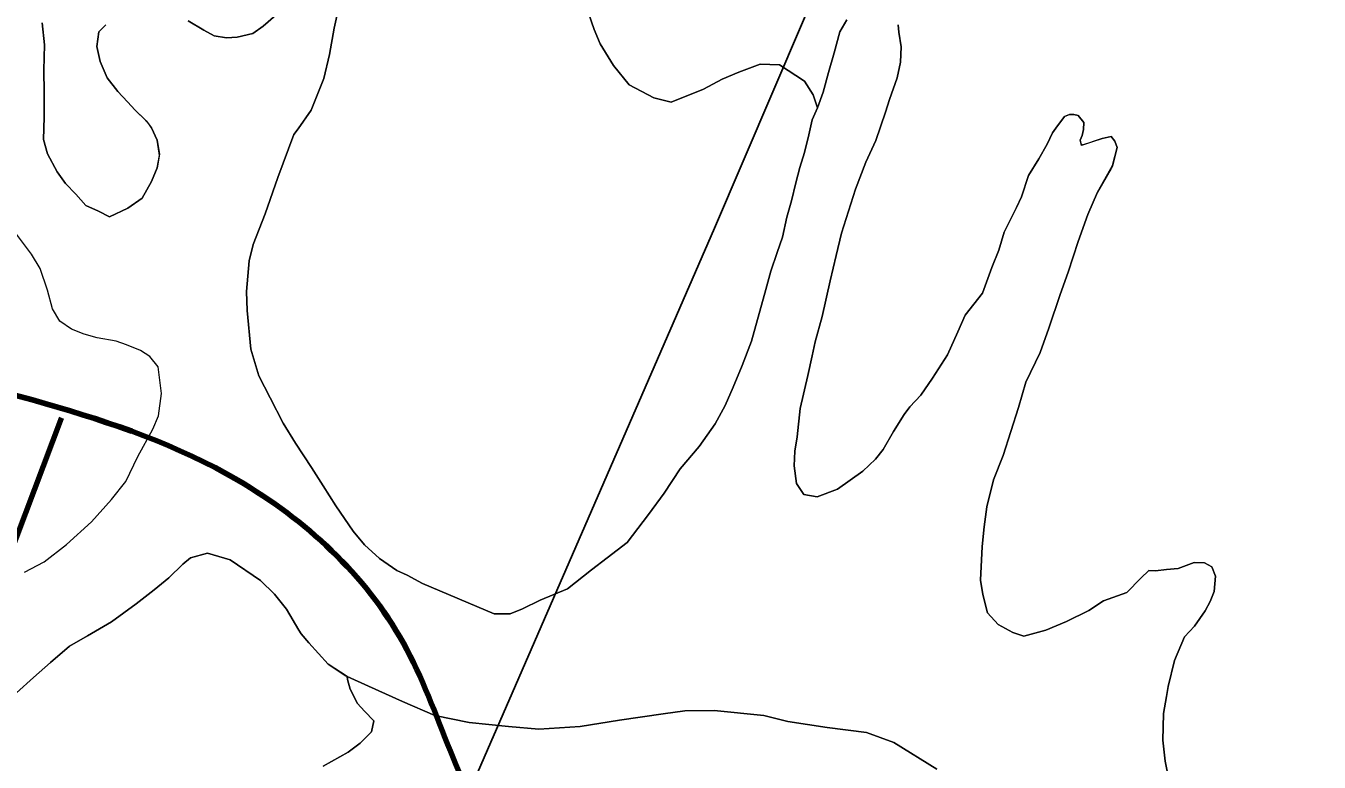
# Model space of a CAD drawing. Extents: x 553962 to 842807, y 8883888 to 9032388.
# Drawn here: x 688111 to 691702, y 8952246 to 8954291 of the extents above; entities that cross this region are included whole.
import ezdxf

# ---------------------------------------------------------------- set-up
doc = ezdxf.new("R2010")
doc.units = 0
doc.header["$LTSCALE"] = 160
for name, color, linetype, lineweight in [('15', 7, 'Continuous', 25), ('27', 7, 'Continuous', 90), ('4', 7, 'Continuous', 13)]:
    doc.layers.add(name, color=color, linetype=linetype, lineweight=lineweight)

msp = doc.modelspace()

# ---------------------------------------------------------------- linework, layer by layer
at = {"layer": '15'}
msp.add_lwpolyline([(686961.1, 8947176.1), (688051.1, 8949196.4), (690022.8, 8953729), (690920.6, 8955829.2)], dxfattribs=at)
at = {"layer": '27'}
msp.add_line((688209.7, 8953202.5), (684981, 8944688.2), dxfattribs=at)
for points in [[(637260.6, 8972975.8), (641524.5, 8971056.2), (652526.1, 8965412.7), (653164.3, 8965062.8), (670790.5, 8953770.1), (686194, 8943929.9), (696283.3, 8937647.1)], [(694874, 8947402.7), (694491.4, 8947729), (693981.6, 8948105.1), (692654.2, 8949437.3), (691811.8, 8950292), (691552.9, 8951277.6), (691093.4, 8951755.3), (689976, 8951721.8), (689441.2, 8951996.3), (689158.9, 8952576.6), (688699.5, 8953029), (687605.5, 8953400.8), (685873.4, 8954400.8), (684752.3, 8955101.5), (681638, 8958243.7), (680641.1, 8959527.7), (679425.4, 8960995.9)]]:
    msp.add_spline(points, degree=3, dxfattribs=at)
at = {"layer": '4'}
for points in [[(688980.6, 8954347.7), (688967, 8954284.7), (688954.3, 8954211.6), (688938, 8954144.9), (688903.2, 8954057.3), (688867.1, 8954005.3), (688855.1, 8953989.2), (688810.3, 8953870.3), (688775, 8953768.8), (688741.6, 8953683.7), (688731.1, 8953638.4), (688723.1, 8953553.7), (688725, 8953500.3), (688735.2, 8953393.4), (688757.9, 8953319), (688788.8, 8953258.3), (688825.6, 8953187.2), (688859.2, 8953131.5)], [(690390, 8954308.2), (690371, 8954274.6), (690355, 8954216.8), (690339.1, 8954161.5), (690324.6, 8954107.5), (690308.6, 8954063.8), (690293.9, 8954029.9), (690284.8, 8953988.4), (690273, 8953939.3), (690260.1, 8953897.9), (690248.4, 8953855.2), (690236.5, 8953804.9), (690223.5, 8953759.7), (690211.4, 8953704.3), (690197.2, 8953661.6), (690178.9, 8953610.2), (690162.8, 8953548.7), (690146.8, 8953492.1), (690125.1, 8953415.5), (690099.9, 8953347.9), (690075, 8953287.9), (690052.8, 8953236.6), (690024.4, 8953185.6), (689980.3, 8953122.5), (689927.4, 8953060.9), (689883.2, 8952992.7), (689839.2, 8952933.3), (689780.6, 8952855.5), (689724.6, 8952813.1), (689681.6, 8952780.3), (689615, 8952726.8), (689539, 8952695.3), (689490, 8952671.6), (689455.2, 8952657.6), (689410.8, 8952657.9), (689212.1, 8952742.3), (689169.8, 8952765.3), (689141.1, 8952777.8), (689092.7, 8952811.2), (689051, 8952849.5), (689019.3, 8952887.4), (688971, 8952957.6), (688936.2, 8953013.3), (688903.7, 8953064), (688859.2, 8953131.5), (688825.6, 8953187.2), (688788.8, 8953258.3), (688757.9, 8953319), (688735.2, 8953393.4), (688725, 8953500.3), (688723.1, 8953553.7), (688731.1, 8953638.4), (688741.6, 8953683.7), (688775, 8953768.8), (688810.3, 8953870.3), (688855.1, 8953989.2), (688867.1, 8954005.3), (688903.2, 8954057.3), (688938, 8954144.9), (688954.3, 8954211.6), (688967, 8954284.7), (688980.6, 8954347.7)], [(688859.2, 8953131.5), (688903.7, 8953064), (688936.2, 8953013.3), (688971, 8952957.6), (689019.3, 8952887.4), (689051, 8952849.5), (689092.7, 8952811.2), (689141.1, 8952777.8), (689169.8, 8952765.3), (689212.1, 8952742.3), (689410.8, 8952657.9), (689455.2, 8952657.6), (689490, 8952671.6), (689539, 8952695.3), (689615, 8952726.8), (689681.6, 8952780.3), (689724.6, 8952813.1), (689780.6, 8952855.5), (689839.2, 8952933.3), (689883.2, 8952992.7), (689927.4, 8953060.9), (689980.3, 8953122.5), (690024.4, 8953185.6), (690052.8, 8953236.6), (690075, 8953287.9), (690099.9, 8953347.9), (690125.1, 8953415.5), (690146.8, 8953492.1), (690162.8, 8953548.7), (690178.9, 8953610.2), (690197.2, 8953661.6), (690211.4, 8953704.3), (690223.5, 8953759.7), (690236.5, 8953804.9), (690248.4, 8953855.2), (690260.1, 8953897.9), (690273, 8953939.3), (690284.8, 8953988.4), (690293.9, 8954029.9), (690308.6, 8954063.8), (690296.4, 8954099.6), (690272.3, 8954137.2), (690202.9, 8954182.8), (690149.7, 8954184.7), (690090.5, 8954162.7), (690044.2, 8954142.8), (689992.5, 8954115.4), (689902.4, 8954079.2), (689854.6, 8954091.1), (689786.1, 8954127.7), (689742.3, 8954181.3), (689705.1, 8954241), (689688.7, 8954280.9), (689664.5, 8954350.2)], [(689664.5, 8954350.2), (689688.7, 8954280.9), (689705.1, 8954241), (689742.3, 8954181.3), (689786.1, 8954127.7), (689854.6, 8954091.1), (689902.4, 8954079.2), (689992.5, 8954115.4), (690044.2, 8954142.8), (690090.5, 8954162.7), (690149.7, 8954184.7), (690202.9, 8954182.8), (690272.3, 8954137.2), (690296.4, 8954099.6), (690308.6, 8954063.8), (690324.6, 8954107.5), (690339.1, 8954161.5), (690355, 8954216.8), (690371, 8954274.6), (690390, 8954308.2)], [(688561.8, 8954305.3), (688605.3, 8954279.7), (688633.9, 8954263.4), (688668, 8954258.4), (688697.2, 8954259.9), (688740.7, 8954269.8), (688769.3, 8954290.4), (688804.6, 8954320.9)], [(688804.6, 8954320.9), (688769.3, 8954290.4), (688740.7, 8954269.8), (688697.2, 8954259.9), (688668, 8954258.4), (688633.9, 8954263.4), (688605.3, 8954279.7), (688561.8, 8954305.3)], [(688155.6, 8954299.3), (688162.3, 8954238.2), (688161.1, 8954168.4), (688161.5, 8954106.3), (688161.6, 8954037.8), (688159.4, 8953975.7), (688170.7, 8953936), (688198.1, 8953885.5), (688221.1, 8953853), (688249.2, 8953824.1), (688277.3, 8953792.6), (688312.2, 8953776.2), (688343.4, 8953761.1), (688393.8, 8953784.7), (688434.1, 8953812.5), (688459.8, 8953858.5), (688475.1, 8953897.3), (688481.4, 8953931.3), (688479.5, 8953949.2), (688475.2, 8953973.4), (688460, 8954008.2), (688453.9, 8954016.1), (688439.3, 8954033.1), (688414.7, 8954056.8), (688392.7, 8954080.4), (688365.8, 8954109.2), (688336.7, 8954147), (688316.8, 8954192.1), (688308.1, 8954234.3), (688313.3, 8954274.7), (688333, 8954294.3)], [(688434.1, 8953812.5), (688393.8, 8953784.7), (688343.4, 8953761.1), (688312.2, 8953776.2), (688277.3, 8953792.6), (688249.2, 8953824.1), (688221.1, 8953853), (688198.1, 8953885.5), (688170.7, 8953936), (688159.4, 8953975.7), (688161.6, 8954037.8), (688161.5, 8954106.3), (688161.1, 8954168.4), (688162.3, 8954238.2), (688155.6, 8954299.3)], [(688333, 8954294.3), (688313.3, 8954274.7), (688308.1, 8954234.3), (688316.8, 8954192.1)], [(690532.8, 8954294.3), (690534.7, 8954273.9), (690540.8, 8954233.1), (690539.3, 8954190), (690530.2, 8954147.2), (690509.1, 8954087.1), (690497.7, 8954051.9), (690470.8, 8953973), (690443.3, 8953913), (690414, 8953837.9), (690375.4, 8953715), (690360.6, 8953653.3), (690344.1, 8953582.9), (690321.6, 8953483.4), (690302.6, 8953413.1), (690293.7, 8953374.1), (690281.6, 8953319.9), (690260.6, 8953228.1), (690252.8, 8953149.7), (690246.3, 8953109.3), (690243.6, 8953068.8), (690250.8, 8953020.3), (690271.2, 8952989.2), (690307.8, 8952982.8), (690364.3, 8953003.7), (690434.6, 8953054.5), (690470.1, 8953087.5)], [(690271.2, 8952989.2), (690250.8, 8953020.3), (690243.6, 8953068.8), (690246.3, 8953109.3), (690252.8, 8953149.7), (690260.6, 8953228.1), (690281.6, 8953319.9), (690293.7, 8953374.1), (690302.6, 8953413.1), (690321.6, 8953483.4), (690344.1, 8953582.9), (690360.6, 8953653.3), (690375.4, 8953715), (690414, 8953837.9), (690443.3, 8953913), (690470.8, 8953973), (690497.7, 8954051.9), (690509.1, 8954087.1), (690530.2, 8954147.2), (690539.3, 8954190), (690540.8, 8954233.1), (690534.7, 8954273.9), (690532.8, 8954294.3)], [(688316.8, 8954192.1), (688336.7, 8954147), (688365.8, 8954109.2), (688392.7, 8954080.4), (688414.7, 8954056.8), (688445, 8954027.5), (688460, 8954008.2), (688475.2, 8953973.4), (688482, 8953934.7), (688475.1, 8953897.3), (688459.8, 8953858.5), (688434.1, 8953812.5)], [(690766, 8952844.9), (690771.7, 8952899.2), (690778.7, 8952954.8), (690797.9, 8953030.3), (690824.4, 8953097.8), (690867.1, 8953230.8), (690887.3, 8953301.1), (690927, 8953383.5), (690951, 8953451.1), (690982.2, 8953545.2), (691004.7, 8953606.6), (691033, 8953691.8), (691059.8, 8953767), (691086.1, 8953829.5), (691128.3, 8953903.1), (691141.2, 8953953.2), (691134.2, 8953971.2), (691124.5, 8953984.2), (691099, 8953978.8), (691041.4, 8953959.1), (691037.9, 8953973.3), (691043.4, 8953987.1), (691047.8, 8954003.4), (691048.5, 8954022.4), (691032.7, 8954042), (691020.1, 8954045), (691008.7, 8954045.4), (690994.5, 8954039.5), (690970.6, 8954007.4), (690961.2, 8953993.8), (690946.2, 8953962.6), (690923.1, 8953921.5), (690894.9, 8953875.6), (690875.1, 8953816.6), (690861.3, 8953786.7), (690827.2, 8953718.1), (690812.7, 8953667.9), (690793.3, 8953620.3), (690766.7, 8953549), (690718.8, 8953487.2), (690698.2, 8953441), (690669.3, 8953377.3), (690627.7, 8953312.8), (690595.6, 8953265.7), (690565.2, 8953232.6), (690549.3, 8953211.6), (690519.7, 8953164.4), (690491.3, 8953114.6), (690470.1, 8953087.5), (690434.6, 8953054.5), (690364.3, 8953003.7), (690307.8, 8952982.8), (690271.2, 8952989.2)], [(690470.1, 8953087.5), (690491.3, 8953114.6), (690519.7, 8953164.4), (690549.3, 8953211.6), (690565.2, 8953232.6), (690595.6, 8953265.7), (690627.7, 8953312.8), (690669.3, 8953377.3), (690698.2, 8953441), (690718.8, 8953487.2), (690766.7, 8953549), (690793.3, 8953620.3), (690812.7, 8953667.9), (690827.2, 8953718.1), (690861.3, 8953786.7), (690875.1, 8953816.6), (690894.9, 8953875.6), (690923.1, 8953921.5), (690946.2, 8953962.6), (690961.2, 8953993.8), (690970.6, 8954007.4), (690994.5, 8954039.5), (691008.7, 8954045.4), (691020.1, 8954045), (691032.7, 8954042), (691048.5, 8954022.4), (691047.8, 8954003.4), (691043.4, 8953987.1), (691037.9, 8953973.3), (691040.1, 8953964.3), (691045, 8953960.3), (691099, 8953978.8), (691124.5, 8953984.2), (691134.2, 8953971.2), (691141.2, 8953953.2), (691128, 8953901.6), (691123.9, 8953895.4), (691086.1, 8953829.5), (691059.8, 8953767), (691033, 8953691.8), (691004.7, 8953606.6), (690982.2, 8953545.2)], [(688107, 8952773.6), (688161.2, 8952802.1), (688223.8, 8952850.7), (688293.3, 8952912.9), (688348.8, 8952975.7), (688388.6, 8953025), (688421.5, 8953094.9), (688463.5, 8953170.8), (688478.8, 8953208.3), (688487.3, 8953270.2), (688478.5, 8953344.1), (688455.4, 8953372.8), (688429.3, 8953388.9), (688390.6, 8953405.5), (688361.7, 8953415.4), (688308.8, 8953424.9), (688272.3, 8953435.1), (688237.3, 8953449), (688205.1, 8953470.4), (688184.7, 8953505.4), (688171.3, 8953556.6), (688150.6, 8953617), (688126.7, 8953657.1), (688081.8, 8953715.8)], [(688107, 8952773.6), (688161.2, 8952802.1), (688223.8, 8952850.7), (688293.3, 8952912.9), (688348.8, 8952975.7), (688388.6, 8953025), (688421.5, 8953094.9), (688463.5, 8953170.8), (688478.8, 8953208.3), (688487.3, 8953270.2), (688478.5, 8953344.1), (688455.4, 8953372.8), (688429.3, 8953388.9), (688390.6, 8953405.5), (688361.7, 8953415.4), (688308.8, 8953424.9), (688272.3, 8953435.1), (688237.3, 8953449), (688205.1, 8953470.4), (688184.7, 8953505.4), (688171.3, 8953556.6), (688150.6, 8953617), (688126.7, 8953657.1), (688081.8, 8953715.8)], [(690982.2, 8953545.2), (690951, 8953451.1), (690927, 8953383.5), (690887.3, 8953301.1), (690867.1, 8953230.8), (690824.4, 8953097.8), (690797.9, 8953030.3), (690778.7, 8952954.8), (690771.7, 8952899.2), (690766, 8952844.9), (690761.4, 8952751.2), (690767.6, 8952711.6), (690781.1, 8952660.4), (690810.4, 8952627.7), (690851.5, 8952605.9), (690881.6, 8952596), (690943, 8952612.8), (690999.7, 8952636.2), (691061.7, 8952667), (691103.2, 8952693.5), (691167.4, 8952716.6), (691206.9, 8952757.1), (691229.2, 8952777.8), (691247, 8952777.2), (691277.5, 8952781.2), (691310.6, 8952783.9), (691354.3, 8952800.1), (691383.5, 8952799.1), (691403.4, 8952788.2), (691413.9, 8952762.5), (691409.8, 8952719.5), (691398.7, 8952692), (691385.1, 8952665.8), (691355.7, 8952623.7), (691328.1, 8952594.2), (691300.3, 8952528), (691282.6, 8952456.3), (691277.8, 8952428.5), (691269.8, 8952380.6), (691268.5, 8952342.6), (691267.2, 8952307.1), (691274, 8952248.5), (691285.9, 8952188.5)], [(691285.9, 8952188.5), (691274, 8952248.5), (691267.2, 8952307.1), (691268.5, 8952342.6), (691269.8, 8952380.6), (691277.8, 8952428.5), (691282.6, 8952456.3), (691300.3, 8952528), (691328.1, 8952594.2), (691355.7, 8952623.7), (691385.1, 8952665.8), (691398.7, 8952692), (691409.8, 8952719.5), (691413.9, 8952762.5), (691403.4, 8952788.2), (691383.5, 8952799.1), (691354.3, 8952800.1), (691310.6, 8952783.9), (691277.5, 8952781.2), (691247, 8952777.2), (691229.2, 8952777.8), (691206.9, 8952757.1), (691167.4, 8952716.6), (691103.2, 8952693.5), (691061.7, 8952667), (690999.7, 8952636.2), (690943, 8952612.8), (690881.6, 8952596), (690851.5, 8952605.9), (690810.4, 8952627.7), (690781.1, 8952660.4), (690767.6, 8952711.6), (690761.4, 8952751.2), (690766, 8952844.9)], [(688936.7, 8952234.4), (689005.3, 8952273.8), (689039.2, 8952298), (689070.7, 8952329.9), (689076.9, 8952360.1), (689051.2, 8952387.7), (689031.6, 8952408.7), (689011.5, 8952448.7), (689003.5, 8952475.6), (689002.8, 8952483.3), (688950.5, 8952518.1), (688896.7, 8952577.1), (688874.8, 8952601.9), (688868.8, 8952612.3), (688834.1, 8952670.6), (688801.3, 8952712.3), (688762, 8952750.5), (688677.8, 8952808), (688615, 8952826.7), (688567.6, 8952813.2), (688546.7, 8952796.2), (688507.3, 8952758.2), (688466.8, 8952724.1), (688417.2, 8952685.3), (688348.2, 8952635.7), (688282.1, 8952596.2), (688231.6, 8952567.5), (688179.3, 8952522.4), (688132.2, 8952480.9), (688085, 8952438.2)], [(688085, 8952438.2), (688132.2, 8952480.9), (688179.3, 8952522.4), (688231.6, 8952567.5), (688282.1, 8952596.2), (688348.2, 8952635.7), (688417.2, 8952685.3), (688466.8, 8952724.1), (688507.3, 8952758.2), (688546.7, 8952796.2), (688567.6, 8952813.2), (688615, 8952826.7), (688677.8, 8952808), (688762, 8952750.5), (688801.3, 8952712.3), (688834.1, 8952670.6), (688868.8, 8952612.3), (688874.8, 8952601.9), (688896.7, 8952577.1), (688950.5, 8952518.1), (688998.8, 8952485.9), (689002.8, 8952484.1), (689062.5, 8952457), (689156.2, 8952414.4), (689246.1, 8952375.7), (689341.9, 8952355.9), (689450.6, 8952344.4), (689535.3, 8952337.6), (689649.8, 8952345), (689759.5, 8952362.7), (689880.6, 8952380), (689940.5, 8952388.1), (690021.8, 8952389), (690159.5, 8952375.3), (690226.2, 8952359), (690336, 8952342.4), (690444.6, 8952328.5), (690521, 8952300.4), (690640.2, 8952226.4)], [(690640.2, 8952226.4), (690521, 8952300.4), (690444.6, 8952328.5), (690336, 8952342.4), (690226.2, 8952359), (690159.5, 8952375.3), (690021.8, 8952389), (689940.5, 8952388.1), (689880.6, 8952380), (689759.5, 8952362.7), (689649.8, 8952345), (689535.3, 8952337.6), (689450.6, 8952344.4), (689341.9, 8952355.9), (689246.1, 8952375.7), (689156.2, 8952414.4), (689062.5, 8952457), (689002.8, 8952484.1), (689003.5, 8952475.6), (689011.5, 8952448.7), (689031.6, 8952408.7), (689051.2, 8952387.7), (689076.9, 8952360.1), (689070.7, 8952329.9), (689039.2, 8952298), (689005.3, 8952273.8), (688936.7, 8952234.4)]]:
    msp.add_lwpolyline(points, dxfattribs=at)

doc.saveas('drawing.dxf')
